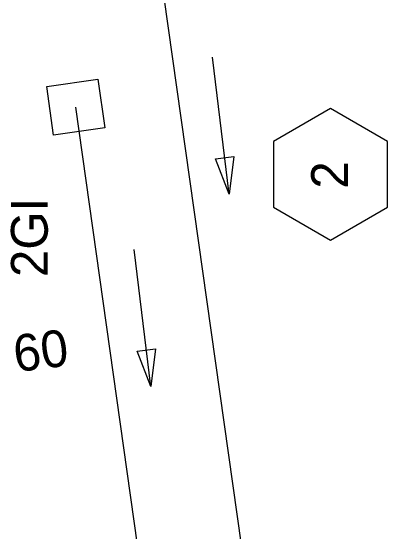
# Model space of a CAD drawing. Extents: x 2384780 to 2405861, y 547869 to 573706.
# Drawn here: x 2394285.5 to 2394336.7, y 554163.7 to 554234.6 of the extents above; entities that cross this region are included whole.
import ezdxf

# ---------------------------------------------------------------- set-up
doc = ezdxf.new("R2010")
doc.units = 0
for name, color, linetype in [('Breaklines', 7, 'Continuous'), ('Matchline Text', 7, 'Continuous'), ('Old_Level_12', 7, 'Continuous'), ('Old_Level_5', 7, 'Continuous'), ('Old_Level_63', 7, 'Continuous')]:
    doc.layers.add(name, color=color, linetype=linetype)

# ---------------------------------------------------------------- blocks, each defined once
blk = doc.blocks.new('IN')
at = {"layer": 'Matchline Text'}
blk.add_lwpolyline([(-0.07025, 0.067), (0.07025, 0.067), (0.07025, -0.067), (-0.07025, -0.067)], close=True, dxfattribs=at)

msp = doc.modelspace()

# ---------------------------------------------------------------- linework, layer by layer
at = {"layer": 'Breaklines'}
for p, q in [((2394319.96325, 554140.06375), (2394296.07525, 554309.4645)), ((2394306.091, 554138.177), (2394294.34775, 554221.4525))]:
    msp.add_line(p, q, dxfattribs=at)
at = {"layer": 'Old_Level_12'}
msp.add_lwpolyline([(2394328.99755, 554221.26785), (2394321.24755, 554216.79335), (2394321.24755, 554207.84435), (2394328.99755, 554203.36985), (2394336.74755, 554207.84435), (2394336.74755, 554216.79335)], close=True, dxfattribs=at)
at = {"layer": 'Old_Level_5'}
for p, q in [((2394315.18975, 554209.61575), (2394312.94, 554228.2705)), ((2394304.54275, 554183.44925), (2394302.293, 554202.104))]:
    msp.add_line(p, q, dxfattribs=at)
for points in [[(2394315.832, 554214.73), (2394315.18975, 554209.61575), (2394313.35025, 554214.43)], [(2394305.185, 554188.5635), (2394304.54275, 554183.44925), (2394302.70325, 554188.2635)]]:
    msp.add_lwpolyline(points, close=True, dxfattribs=at)

# ---------------------------------------------------------------- block references
at = {"layer": 'Old_Level_5', "xscale": 50.00000000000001, "yscale": 50, "rotation": 8.012337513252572}
msp.add_blockref('IN', (2394294.34775, 554221.4525), dxfattribs=at)

# ---------------------------------------------------------------- texts
at = {"layer": 'Old_Level_12'}
msp.add_text('2', height=5, rotation=90, dxfattribs=at).set_placement((2394331.35768, 554210.36744))
at = {"layer": 'Old_Level_5'}
msp.add_text('2GI', height=4.999999, rotation=90, dxfattribs=at).set_placement((2394290.5332, 554198.34149))
at = {"layer": 'Old_Level_63'}
msp.add_text('60', height=5, rotation=7.2768361, dxfattribs=at).set_placement((2394286.192, 554185.39025))

doc.saveas('drawing.dxf')
